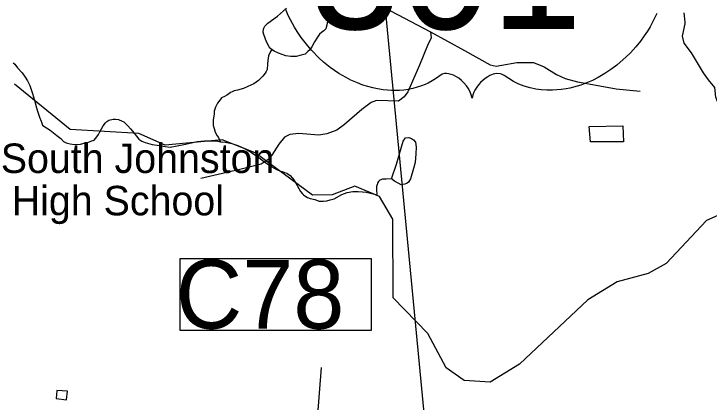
# Model space of a CAD drawing. Extents: x 2082433 to 2279600, y 546599 to 755198.
# Drawn here: x 2149060 to 2152603, y 603893 to 605870 of the extents above; entities that cross this region are included whole.
import ezdxf

# ---------------------------------------------------------------- set-up
doc = ezdxf.new("R2010")
doc.units = 0
for name, color, linetype in [('Exist Boundary Political Fire Districts', 7, 'Continuous'), ('Exist Cultural Educational Facility High Footprint', 7, 'Continuous'), ('Exist Cultural Educational Facility High Label', 7, 'Continuous'), ('Exist Hydrographic Creek Single Shore', 7, 'Continuous'), ('Exist Hydrographic Misc Water Feature', 7, 'Continuous'), ('Exist Road Non-System Type 51', 7, 'Continuous'), ('Exist Road Primary US Shield CELL', 7, 'Continuous'), ('Exist Road Primary US Shield Number Label', 7, 'Continuous'), ('Exist Road Secondary Structure Culvert Number Label', 7, 'Continuous'), ('Exist Road Secondary Structure Standard Bridge Number Label', 7, 'Continuous')]:
    doc.layers.add(name, color=color, linetype=linetype)

msp = doc.modelspace()

# ---------------------------------------------------------------- linework, layer by layer
at = {"layer": 'Exist Boundary Political Fire Districts'}
msp.add_lwpolyline([(2150227.4, 608573.5), (2150803.4, 607458.3), (2151346, 601782.1)], dxfattribs=at)
at = {"layer": 'Exist Cultural Educational Facility High Footprint'}
msp.add_lwpolyline([(2149278.7, 603953.1), (2149275.6, 603912.2), (2149327.5, 603904.4), (2149333.8, 603948.4)], close=True, dxfattribs=at)
at = {"layer": 'Exist Hydrographic Creek Single Shore'}
for points in [[(2153031.3, 604943.7), (2153015.6, 604980.5), (2152964.8, 604997.5), (2152933.7, 605011.6), (2152885.7, 605037.1), (2152724.6, 605104.9), (2152693.6, 605144.4), (2152676.6, 605206.6), (2152668.1, 605285.7), (2152662.5, 605378.9), (2152637.1, 605446.7), (2152631.4, 605494.7), (2152600.3, 605534.3), (2152574.9, 605571), (2152512.8, 605672.7), (2152476, 605720.8), (2152467.6, 605757.5), (2152481.7, 605819.6), (2152481.7, 605828.1), (2152476, 605876.1)], [(2152781.4, 604902.9), (2152590.2, 604818.1), (2152383.3, 604599.3), (2152292.3, 604548.6), (2152134.2, 604505.9), (2151984.3, 604413.8), (2151636.3, 604086.3), (2151487.2, 603994.2), (2151354.2, 604003.5), (2151262.3, 604067.6), (2151169.2, 604243.4), (2150993.3, 604424.1), (2150991.2, 604824.3), (2150923.1, 604940.5), (2150798.3, 604992.3), (2150682.2, 604948.7), (2150582.1, 604947.5), (2150289.3, 605163.3), (2150122.2, 605229), (2149831.2, 605202.1), (2149697.1, 605260.6), (2149347.3, 605280.8), (2149063.1, 605512.9)]]:
    msp.add_lwpolyline(points, dxfattribs=at)
at = {"layer": 'Exist Hydrographic Misc Water Feature'}
for points in [[(2150374, 605688.8), (2150370.1, 605693), (2150361.5, 605702.8), (2150347.6, 605728.9), (2150333.6, 605764.7), (2150329.7, 605776.6), (2150331.4, 605792.5), (2150333.2, 605798.3), (2150339.2, 605808.4), (2150353.5, 605822.5), (2150402.9, 605858.8), (2150448.7, 605899.3)], [(2150649, 605876.4), (2150657, 605848.4), (2150658.8, 605834.3), (2150655.4, 605812.5), (2150649.2, 605794.4), (2150639.6, 605784.1), (2150627.1, 605776.2), (2150617.8, 605766.3), (2150607.4, 605752), (2150591.8, 605728.1), (2150577.8, 605702.2), (2150568.2, 605687.8), (2150558, 605678), (2150544.2, 605665.9), (2150523.9, 605659.6), (2150497.9, 605653.4), (2150471.8, 605653.3), (2150446.2, 605657.2), (2150408.1, 605671.1), (2150385.9, 605680.9), (2150374, 605688.8)], [(2150374, 605688.8), (2150368.1, 605678.7), (2150358, 605656.7), (2150354.1, 605633), (2150352.3, 605614.6), (2150350.2, 605586.9), (2150346.5, 605576.6), (2150340.8, 605568.5), (2150328.9, 605552.5), (2150307, 605530.6), (2150283, 605514.4), (2150253, 605500.2), (2150230.9, 605490.2), (2150199.3, 605482), (2150183.3, 605477.9), (2150173.3, 605473.8), (2150163.2, 605469.6), (2150153.2, 605461.8), (2150145.2, 605455.7), (2150133.5, 605449.4), (2150117.7, 605443.2), (2150109.3, 605431.6), (2150097.8, 605415.5), (2150087.6, 605395.5), (2150081.6, 605375.3), (2150080, 605359.3), (2150076.1, 605331.1), (2150076.3, 605301.5), (2150080.2, 605287.1), (2150086.7, 605267.5), (2150096.4, 605249.4), (2150102.3, 605241.6), (2150108.5, 605227.7), (2150112.6, 605219.3)], [(2149056.8, 605621.9), (2149064.4, 605613.9), (2149078.9, 605596.3), (2149102.5, 605570.4), (2149117.1, 605547.9), (2149129.1, 605530.3), (2149141.7, 605506.1), (2149155.8, 605464.2), (2149165.9, 605430.2), (2149176.1, 605392.2), (2149182.3, 605370.1), (2149190.3, 605344.2), (2149198.5, 605324.3), (2149204.8, 605308.4), (2149206.7, 605304.4), (2149212.4, 605298.3), (2149226.3, 605290.5), (2149244.8, 605278.4), (2149278.8, 605250.9), (2149298.7, 605235), (2149313.1, 605221), (2149327, 605213.2), (2149346.7, 605209), (2149369.1, 605205.3), (2149399.2, 605207.6), (2149418.9, 605211.5), (2149437.1, 605215.6), (2149452.9, 605221.8), (2149468.9, 605227.9), (2149483.1, 605244), (2149490.9, 605255.8), (2149498.4, 605270), (2149514.4, 605300.1), (2149526.5, 605316.1), (2149534.3, 605322.2), (2149544.2, 605328.4), (2149566.5, 605334.4), (2149578, 605334.7), (2149592.6, 605332.5), (2149612, 605324.6), (2149620.2, 605320.6), (2149630.1, 605310.6), (2149640.3, 605300.9), (2149654.3, 605285), (2149672.3, 605263.2), (2149685, 605247.1), (2149696.7, 605233.2), (2149712.5, 605221.4), (2149728.5, 605215.4), (2149740.8, 605211.5), (2149764.8, 605205.4), (2149791.1, 605201.9), (2149831.2, 605195.8), (2149856.9, 605191.9), (2149892.8, 605198.3), (2149935, 605206.5), (2149964.7, 605214.5), (2149994.9, 605221), (2150030.8, 605223.2), (2150060.7, 605223.2), (2150092.5, 605223.2), (2150112.6, 605219.3)], [(2151991.5, 605296.2), (2152163.5, 605301), (2152166.2, 605219.1), (2151998, 605218.1), (2151991.5, 605296.2)], [(2150985.3, 605030.6), (2151009.1, 605104.5), (2151034.3, 605186.7), (2151044.5, 605222.8), (2151056.2, 605238.9), (2151072.2, 605241), (2151086.6, 605235.1), (2151096.2, 605229.2), (2151106.1, 605217.2), (2151110.8, 605191.3), (2151108.9, 605157.1), (2151104.8, 605113.1), (2151097, 605083.1), (2151081.5, 605031.1), (2151071.6, 605013.1), (2151063.8, 605009), (2151051.7, 605002.7), (2151039.4, 605000.9), (2151033.5, 605000.6), (2150999.4, 605018.7), (2150985.3, 605030.6)], [(2150112.6, 605219.3), (2150136.6, 605217.7), (2150170.6, 605209.8), (2150200.8, 605199.9), (2150232.5, 605186.2), (2150271.1, 605164.6), (2150309.2, 605138.5), (2150333, 605120.7), (2150375.3, 605091.2), (2150399.2, 605077.1), (2150419.7, 605069.5), (2150427.3, 605067.5), (2150439.4, 605063.3), (2150451.5, 605059.4), (2150467.5, 605047.7), (2150487.6, 605023.6), (2150520.2, 604965.9), (2150530.1, 604953.9), (2150535.8, 604948.1), (2150548.1, 604940.2), (2150556.5, 604936.1), (2150570.3, 604930.4), (2150594.5, 604924.3), (2150616, 604916.5), (2150638.1, 604916.4), (2150654.3, 604918.9), (2150672.4, 604922.6), (2150692.1, 604929), (2150732, 604951.3), (2150758.3, 604961.1), (2150787.8, 604965.6), (2150814.3, 604965.6), (2150836, 604963.6), (2150856.1, 604961.7), (2150878, 604958), (2150903.9, 604950), (2150908, 604946.2)], [(2150985.3, 605030.6), (2150957.8, 605028.3), (2150939.3, 605028.2), (2150925.6, 605024.2), (2150917.4, 605016.1), (2150913.5, 605008.2), (2150911.7, 605002), (2150908, 604992), (2150908, 604981.9), (2150907.8, 604968.1), (2150909.8, 604958.1), (2150910.2, 604951.9), (2150908, 604946.2)]]:
    msp.add_lwpolyline(points, dxfattribs=at)
at = {"layer": 'Exist Road Non-System Type 51'}
for points in [[(2150042.8, 606860), (2150055.2, 606799.6), (2150099.6, 606577.6), (2150122.7, 606497.7), (2150151.1, 606449.8), (2150193.7, 606416), (2150234.6, 606396.5), (2150314.5, 606387.6), (2150369.5, 606378.7), (2150424.6, 606366.3), (2150471.6, 606330.8), (2150546.2, 606249.1), (2150659.9, 606092.8), (2150709.6, 606039.6), (2150757.6, 606005.8), (2150841, 605963.2), (2150946.7, 605902.8), (2151182.9, 605778.5)], [(2151182.9, 605778.5), (2151187.3, 605748.3), (2151167.8, 605709.3), (2151126.9, 605609.8), (2151068.3, 605473.1), (2151048.8, 605448.2), (2151020.4, 605425.1), (2150965.3, 605426.9), (2150908.5, 605428.7), (2150880.1, 605419.8), (2150833.9, 605384.3), (2150745.1, 605307.9), (2150705.2, 605277.7), (2150655.4, 605260), (2150614.6, 605252.9), (2150511.6, 605261.7), (2150467.2, 605256.4), (2150438.8, 605242.2), (2150410.4, 605206.7), (2150374.9, 605151.6), (2150355.3, 605128.6), (2150319.8, 605105.5), (2150211.5, 605077.1), (2150013.5, 605032.7)], [(2151182.9, 605778.5), (2151356.9, 605684.4), (2151486.5, 605611.6), (2151518.5, 605604.5), (2151546.9, 605609.8), (2151623.3, 605622.2), (2151708.5, 605622.2), (2151761.8, 605600.9), (2151825.7, 605561.9), (2151870.1, 605540.6), (2151932.3, 605524.6), (2152046.8, 605503.3), (2152128.5, 605489.1), (2152251, 605476.6)]]:
    msp.add_lwpolyline(points, dxfattribs=at)
at = {"layer": 'Exist Road Primary US Shield CELL'}
msp.add_lwpolyline([(2152336.8, 605872.2), (2152321.5, 605841.1), (2152301.8, 605804.6), (2152288.2, 605782.6), (2152272.4, 605759), (2152252.6, 605731.8), (2152229.5, 605702.9), (2152201.7, 605672.4), (2152179.2, 605649.9), (2152149.9, 605623.7), (2152132.1, 605609), (2152106.7, 605589.9), (2152072, 605566.7), (2152037.8, 605546.9), (2152008.6, 605532), (2151982.8, 605520.9), (2151949.5, 605508.2), (2151893.9, 605492.9), (2151873.7, 605488.6), (2151849.6, 605485.1), (2151827.2, 605482.9), (2151805.4, 605481.5), (2151776, 605481.5), (2151746.9, 605483.7), (2151719.3, 605487.7), (2151690.6, 605493.8), (2151660.6, 605502.7), (2151633.4, 605513.3), (2151605.8, 605526.9), (2151559.2, 605556.3), (2151545.7, 605563.4), (2151538.2, 605565.4), (2151520.2, 605566.3), (2151503.3, 605562.7), (2151485.9, 605555.8), (2151475.5, 605550.3), (2151461.6, 605541.1), (2151450.9, 605532.7), (2151438, 605520.5), (2151429.1, 605510.2), (2151422.3, 605502.2), (2151409.2, 605481.5), (2151404.5, 605471.7), (2151399.6, 605459), (2151395.3, 605440.4), (2151389.4, 605463.9), (2151382.5, 605479.5), (2151374.5, 605492.9), (2151366.2, 605504.7), (2151353, 605519.8), (2151341.3, 605531.1), (2151327, 605542.7), (2151311.9, 605551.8), (2151299.8, 605558.1), (2151288.7, 605562.3), (2151275.1, 605565.6), (2151264, 605566.5), (2151254.9, 605566.3), (2151242.3, 605563.4), (2151225.3, 605551.2), (2151209.2, 605540), (2151191.6, 605529.1), (2151170.7, 605518), (2151155.3, 605510.9), (2151137.1, 605503.8), (2151115.8, 605496.6), (2151092.6, 605490.6), (2151068.8, 605486), (2151047.9, 605482.6), (2151025.5, 605480.6), (2151005.2, 605480), (2150984.1, 605480.2), (2150964.3, 605481.7), (2150941.4, 605483.7), (2150912.9, 605488), (2150889.4, 605493.3), (2150864.5, 605500), (2150838.9, 605508), (2150811.5, 605518.5), (2150777.3, 605533.4), (2150753.5, 605545.6), (2150715.9, 605567.2), (2150671.9, 605597.7), (2150638.6, 605624.6), (2150614.3, 605646.6), (2150578.5, 605683.1), (2150557.4, 605706.9), (2150524.4, 605749.6), (2150503.3, 605780.6), (2150489.6, 605803.3), (2150469.6, 605839.7), (2150458.6, 605862.7), (2150444.4, 605896)], dxfattribs=at)
at = {"layer": 'Exist Road Secondary Structure Culvert Number Label'}
msp.add_lwpolyline([(2149907.7, 604624.3), (2150881.5, 604624.3), (2150881.5, 604257.9), (2149907.7, 604257.9)], close=True, dxfattribs=at)
at = {"layer": 'Exist Road Secondary Structure Standard Bridge Number Label'}
msp.add_line((2150477, 602106.8), (2150628, 604070.4), dxfattribs=at)

# ---------------------------------------------------------------- texts
at = {"layer": 'Exist Cultural Educational Facility High Label'}
for s, p in [('South Johnston ', (2148993.4, 605060.2)), (' High School', (2148993.4, 604844.6))]:
    msp.add_text(s, height=150, dxfattribs=at).set_placement(p)
at = {"layer": 'Exist Road Primary US Shield Number Label'}
msp.add_text('301', height=622.24, dxfattribs=at).set_placement((2150567.6, 605792.8))
at = {"layer": 'Exist Road Secondary Structure Culvert Number Label'}
msp.add_text('C78', height=350, dxfattribs=at).set_placement((2149885.6, 604267.7))

doc.saveas('drawing.dxf')
